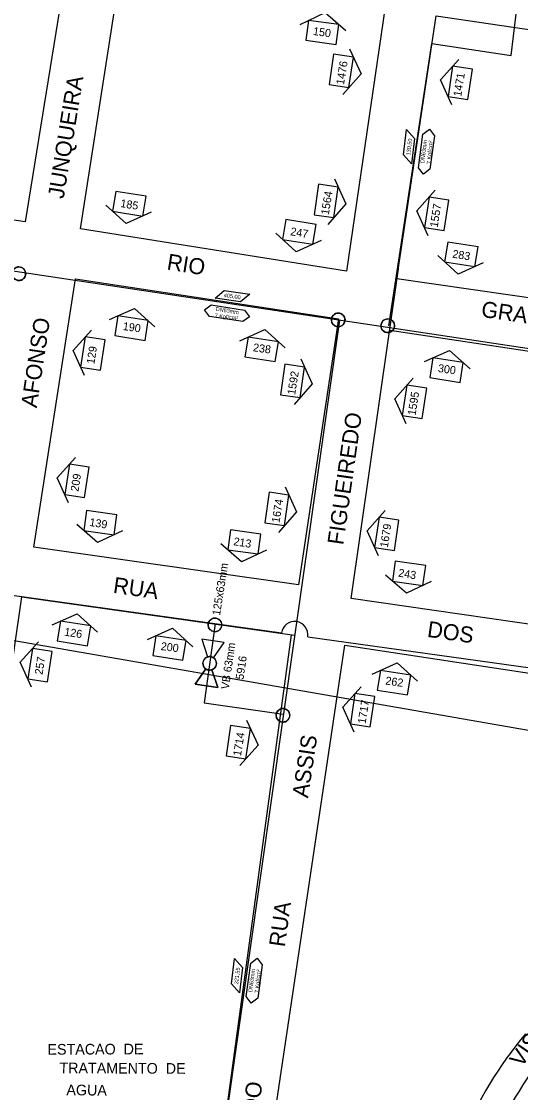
# Model space of a CAD drawing. Extents: x 325709 to 364434, y 7573432 to 7597073.
# Drawn here: x 338001.6 to 338188.7, y 7589064.5 to 7589465.9 of the extents above; entities that cross this region are included whole.
import ezdxf

# ---------------------------------------------------------------- set-up
doc = ezdxf.new("R2010")
doc.units = 0
for name, color, linetype in [('EDIFIDENTIF', 7, 'Continuous'), ('FORMATO', 7, 'Continuous'), ('LIMITE_BAIRROS_MUNICIPIOS', 7, 'Continuous'), ('LOGRADOURO', 7, 'Continuous'), ('LOGRADOURO_TEXTO', 7, 'Continuous'), ('NUM_REF', 7, 'Continuous'), ('SIMBOLO', 7, 'Continuous'), ('TEXTO', 7, 'Continuous'), ('TUBO_PEAD_GN_125', 7, 'Continuous'), ('TUBO_PEAD_GN_63', 7, 'Continuous'), ('VALVULA_PEAD_63', 7, 'Continuous'), ('VES - BLOQUEIIO', 7, 'Continuous')]:
    doc.layers.add(name, color=color, linetype=linetype)

# ---------------------------------------------------------------- blocks, each defined once
blk = doc.blocks.new('VALVULA_PEAD_DN_63')
at = {"layer": 'VALVULA_PEAD_63'}
for points in [[(-1.14, 0.57), (-4.25, 2.13), (-4.25, -2.13), (-1.14, -0.57)], [(-1.14, -0.57), (-4.25, -2.13), (-4.25, 2.13), (-1.14, 0.57)], [(1.14, -0.57), (4.25, -2.13), (4.25, 2.13), (1.14, 0.57)], [(1.14, -0.57), (4.25, -2.13), (4.25, 2.13), (1.14, 0.57)]]:
    blk.add_lwpolyline(points, dxfattribs=at)
blk.add_circle((0, 0), 1.28, dxfattribs=at)
for start, end in [(90, 270), (153.4349, 206.5651), (270, 90), (0, 26.5651), (333.4349, 0)]:
    blk.add_arc((0, 0), 1.28, start, end, dxfattribs=at)
blk = doc.blocks.new('INTERLIGACAO')
at = {"layer": 'SIMBOLO'}
blk.add_circle((0, 0), 1.28, dxfattribs=at)
for start, end in [(0, 180), (180, 0)]:
    blk.add_arc((0, 0), 1.28, start, end, dxfattribs=at)
blk = doc.blocks.new('NUM_REF')
at = {"layer": 'NUM_REF'}
blk.add_lwpolyline([(-4.3125, 0.9375), (0, 3.75), (4.3125, 0.9375)], dxfattribs=at)
blk.add_lwpolyline([(2.875, -1.875), (2.875, 1.875), (-2.875, 1.875), (-2.875, -1.875)], close=True, dxfattribs=at)

msp = doc.modelspace()

# ---------------------------------------------------------------- linework, layer by layer
at = {"layer": 'LIMITE_BAIRROS_MUNICIPIOS'}
msp.add_lwpolyline([(338693.32, 7588899.85), (338676.46, 7589072.92), (338566.53, 7589067.28), (338334.9, 7589099.85), (338329.24, 7589176.21), (337839.73, 7589261.51)], dxfattribs=at)
at = {"layer": 'LOGRADOURO'}
for p, q in [((338018.98, 7589489.01), (338003.02, 7589390.7)), ((338023.74, 7589388.07), (338038.99, 7589486.24)), ((338137.99, 7589471.37), (338123.5, 7589372.21)), ((338142.4, 7589369.44), (338157.07, 7589467.98)), ((338157.07, 7589467.98), (338257.79, 7589453.14)), ((338123.5, 7589372.21), (338023.74, 7589388.07)), ((338125.2, 7589249.63), (338142.94, 7589373.14)), ((338006.32, 7589268.91), (338021.9, 7589369.38)), ((338021.9, 7589369.38), (338120.52, 7589354.43)), ((338243.2, 7589354.77), (338142.4, 7589369.44)), ((338120.52, 7589354.43), (338105.44, 7589254.72)), ((338139.72, 7589350.13), (338240.42, 7589334.99)), ((338105.44, 7589254.72), (338006.32, 7589268.91)), ((337965.83, 7589001.91), (338001.82, 7589250.21)), ((338001.82, 7589250.21), (338104.01, 7589235.86)), ((338225.93, 7589235.07), (338125.28, 7589249.61)), ((338102.79, 7589236.03), (338070.89, 7589001.91)), ((338088.46, 7589001.91), (338122.86, 7589232.14)), ((338122.86, 7589232.14), (338222.49, 7589217.04))]:
    msp.add_line(p, q, dxfattribs=at)
msp.add_lwpolyline([(338003.02, 7589390.7), (337866.6, 7589411.05), (337865.61, 7589414.7)], dxfattribs=at)
for centre, radius, start, end in [((338299.57, 7588994.15), 142.85, 139.717, 176.8841), ((338319.86, 7588983.47), 154.95, 137.2041, 169.2324)]:
    msp.add_arc(centre, radius, start, end, dxfattribs=at)
at = {"layer": 'SIMBOLO'}
for points in [[(338148.99, 7589421.97), (338147.84, 7589412.43), (338144.85, 7589415.81), (338145.99, 7589425.35)], [(338150.41, 7589411.04), (338152.07, 7589423.56), (338154.53, 7589425.43), (338154.53, 7589425.43), (338156.41, 7589422.98), (338154.74, 7589410.46), (338152.28, 7589408.58), (338152.28, 7589408.58)], [(338083.76, 7589360.79), (338074.25, 7589362.14), (338077.69, 7589365.06), (338087.21, 7589363.71)], [(338072.8, 7589359.61), (338085.28, 7589357.67), (338087.1, 7589355.17), (338087.1, 7589355.17), (338084.61, 7589353.35), (338072.13, 7589355.29), (338070.31, 7589357.79), (338070.31, 7589357.79)], [(338084.51, 7589111.36), (338083.36, 7589101.82), (338080.37, 7589105.2), (338081.51, 7589114.74)], [(338085.93, 7589100.43), (338087.59, 7589112.95), (338090.05, 7589114.83), (338090.05, 7589114.83), (338091.93, 7589112.37), (338090.26, 7589099.85), (338087.81, 7589097.98), (338087.81, 7589097.98)]]:
    msp.add_lwpolyline(points, close=True, dxfattribs=at)
at = {"layer": 'TUBO_PEAD_GN_125'}
for p, q in [((337989.18, 7589252.12), (338099.08, 7589236.69)), ((338108.98, 7589235.3), (338236.86, 7589217.34))]:
    msp.add_line(p, q, dxfattribs=at)
msp.add_arc((338104.03, 7589235.99), 5, 352.0073, 172.0073, dxfattribs=at)
at = {"layer": 'TUBO_PEAD_GN_63'}
for p, q in [((338185.17, 7589453.02), (338188.52, 7589480.69)), ((338139.32, 7589351.82), (338155.52, 7589457.56)), ((338155.52, 7589457.56), (338185.17, 7589453.02)), ((338254.61, 7589333.66), (337902.13, 7589386.86)), ((338120.8, 7589353.92), (338071.7, 7589008.59)), ((338074.32, 7589240.16), (338070.1, 7589210.46)), ((338070.1, 7589210.46), (338099.81, 7589206.29))]:
    msp.add_line(p, q, dxfattribs=at)

# ---------------------------------------------------------------- block references
at = {"layer": 'FORMATO'}
for p, xscale, yscale, rotation in [((338114.42, 7589461.73), 1.9999999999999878, 1.9999999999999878, -7.737506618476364), ((338121.53, 7589447.31), 1.9999999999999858, 1.9999999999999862, -98.26508109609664), ((338166.1, 7589442.81), 1.9999999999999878, 1.9999999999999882, 81.33720200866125), ((338115.84, 7589398.59), 1.9999999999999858, 1.9999999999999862, -98.26508109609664), ((338042.1, 7589397.54), 1.9999999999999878, 1.999999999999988, 170.9627695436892), ((338157.26, 7589393.78), 1.9999999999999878, 1.9999999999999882, 81.33720200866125), ((338105.8, 7589386.98), 1.9999999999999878, 1.999999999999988, 170.9627695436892), ((338166.51, 7589378.59), 1.9999999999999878, 1.999999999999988, 170.9627695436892), ((338042.88, 7589350.92), 1.9999999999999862, 1.9999999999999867, -8.929111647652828), ((338028.41, 7589341.41), 1.9999999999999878, 1.9999999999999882, 81.33720200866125), ((338091.67, 7589342.98), 1.9999999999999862, 1.9999999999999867, -8.929111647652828), ((338160.97, 7589335.19), 1.9999999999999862, 1.9999999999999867, -8.929111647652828), ((338103.23, 7589331.14), 1.9999999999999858, 1.9999999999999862, -98.26508109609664), ((338148.96, 7589323.33), 1.9999999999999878, 1.9999999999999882, 81.33720200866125), ((338022.45, 7589293.65), 1.9999999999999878, 1.9999999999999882, 81.33720200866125), ((338097.35, 7589283.18), 1.9999999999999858, 1.9999999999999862, -98.26508109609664), ((338031.22, 7589278.03), 1.9999999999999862, 1.999999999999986, 172.03355075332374), ((338138.58, 7589273.81), 1.9999999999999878, 1.9999999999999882, 81.33720200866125), ((338085.18, 7589270.81), 1.9999999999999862, 1.999999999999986, 172.03355075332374), ((338146.95, 7589259.03), 1.9999999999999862, 1.999999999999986, 172.03355075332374), ((338021.35, 7589236.52), 1.9999999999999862, 1.9999999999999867, -8.929111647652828), ((338057.1, 7589231.05), 1.9999999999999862, 1.9999999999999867, -8.929111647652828), ((338008.6, 7589224.61), 1.9999999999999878, 1.9999999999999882, 81.33720200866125), ((338141.29, 7589218.09), 1.9999999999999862, 1.9999999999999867, -8.929111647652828), ((338129.49, 7589207.73), 1.9999999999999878, 1.9999999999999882, 81.33720200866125), ((338082.92, 7589195.78), 1.9999999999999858, 1.9999999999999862, -98.26508109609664)]:
    msp.add_blockref('NUM_REF', p, dxfattribs=dict(at, xscale=xscale, yscale=yscale, rotation=rotation))
at = {"layer": 'SIMBOLO'}
for p, xscale, yscale, rotation in [((338000.68, 7589371.32), 2.0000000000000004, 1.9999999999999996, 22.031790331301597), ((338120.37, 7589353.99), 2.0000000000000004, 1.9999999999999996, 22.031790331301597), ((338138.94, 7589351.79), 2.0000000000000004, 1.9999999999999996, 22.031790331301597), ((338074.18, 7589239.72), 2, 2.0000000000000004, 80.92216635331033), ((338099.66, 7589205.85), 2, 2.0000000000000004, 80.92216635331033)]:
    msp.add_blockref('INTERLIGACAO', p, dxfattribs=dict(at, xscale=xscale, yscale=yscale, rotation=rotation))
at = {"layer": 'VES - BLOQUEIIO', "xscale": 1.9999999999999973, "yscale": 1.999999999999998, "rotation": 81.81330784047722}
msp.add_blockref('VALVULA_PEAD_DN_63', (338072.21, 7589225.31), dxfattribs=at)

# ---------------------------------------------------------------- texts
for s, rotation, p in [('150', 351.9807, (338110.79, 7589460.81)), ('1476', 80.7773, (338122.51, 7589441.93)), ('1471', 81.0554, (338166.47, 7589437.53)), ('185', 350.5497, (338038.59, 7589396.33)), ('1564', 80.7773, (338116.82, 7589393.2)), ('1557', 81.0554, (338157.64, 7589388.5)), ('247', 350.5497, (338102.28, 7589385.77)), ('283', 350.5497, (338162.99, 7589377.38)), ('190', 351.9994, (338039.51, 7589350.24)), ('129', 81.0554, (338028.97, 7589337.29)), ('238', 351.9994, (338088.3, 7589342.3)), ('1592', 80.7773, (338104.21, 7589325.75)), ('300', 351.9994, (338157.6, 7589334.51)), ('1595', 81.0554, (338149.34, 7589318.05)), ('209', 81.0554, (338023, 7589289.53)), ('1674', 80.7773, (338098.33, 7589277.8)), ('139', 351.0759, (338026.99, 7589276.83)), ('1679', 81.0554, (338138.95, 7589268.54)), ('213', 351.0759, (338080.95, 7589269.62)), ('125x63mm', 80.9222, (338076.06, 7589243.09)), ('243', 351.0759, (338142.72, 7589257.84)), ('126', 351.4019, (338017.57, 7589235.74)), ('200', 352.6098, (338053.74, 7589230.33)), ('VB 63mm', 81.8133, (338079.36, 7589215.43)), ('257', 81.0554, (338009.54, 7589220.92)), ('5916', 81.8133, (338084.86, 7589219.05)), ('262', 351.9994, (338137.92, 7589217.41)), ('1717', 81.0554, (338130.62, 7589202.51)), ('1714', 80.7773, (338083.9, 7589190.39))]:
    msp.add_text(s, height=3, rotation=rotation).set_placement(p)
at = {"layer": 'EDIFIDENTIF'}
for s, rotation, p in [('ESTACAO  DE', 0.2221, (338011.43, 7589078.67)), ('TRATAMENTO  DE', 359.7324, (338015.9, 7589071.72)), ('AGUA', 359.3298, (338018.49, 7589063.5))]:
    msp.add_text(s, height=4, rotation=rotation, dxfattribs=at).set_placement(p)
at = {"layer": 'LOGRADOURO_TEXTO'}
for s, rotation, p in [('JUNQUEIRA', 80.7773, (338017.46, 7589399.2)), ('RIO', 350.967, (338055.91, 7589372.94)), ('GRANDE', 351.7218, (338173.7, 7589355.2)), ('AFONSO', 81.4532, (338007.38, 7589320.84)), ('FIGUEIREDO', 81.8831, (338122.23, 7589269.46)), ('RUA', 351.7264, (338035.78, 7589251.78)), ('DOS', 351.8548, (338153.48, 7589235.28)), ('ASSIS', 81.4034, (338109.04, 7589174.66)), ('RUA', 82.0986, (338100.35, 7589118.82)), ('VISTA', 55.477, (338189.1, 7589073.61)), ('FIGUEIREDO', 81.8831, (338085.01, 7589018.74))]:
    msp.add_text(s, height=6, rotation=rotation, dxfattribs=at).set_placement(p)
at = {"layer": 'TEXTO'}
for s, rotation, p in [('130,50', 83.1646, (338147.33, 7589415.58)), ('DN63mm', 82.4089, (338152.58, 7589412.66)), ('7 Kgf/cm²', 84.9637, (338155.04, 7589412.35)), ('405,00', 351.9037, (338077.41, 7589362.58)), ('DN63mm', 351.148, (338074.37, 7589357.41)), ('7 Kgf/cm²', 353.7028, (338074.01, 7589354.95)), ('321,55', 83.1646, (338082.85, 7589104.97)), ('DN63mm', 82.4089, (338088.1, 7589102.05)), ('7 Kgf/cm²', 84.9637, (338090.56, 7589101.74))]:
    msp.add_text(s, height=1.5, rotation=rotation, dxfattribs=at).set_placement(p)

doc.saveas('drawing.dxf')
